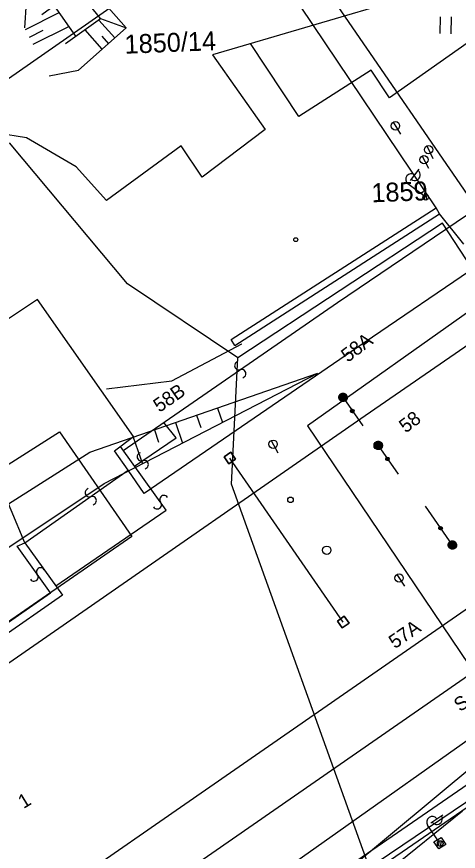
# Model space of a CAD drawing. Extents: x -469926 to -462499, y -1098642 to -1092733.
# Drawn here: x -469777 to -469737.4, y -1098461.7 to -1098386.8 of the extents above; entities that cross this region are included whole.
import ezdxf

# ---------------------------------------------------------------- set-up
doc = ezdxf.new("R2010")
doc.units = 0
for name, color, linetype in [('Vrstva 1', 7, 'Continuous'), ('Vrstva 11', 7, 'Continuous'), ('Vrstva 12', 7, 'Continuous'), ('Vrstva 13', 7, 'Continuous'), ('Vrstva 14', 7, 'Continuous'), ('Vrstva 16', 7, 'Continuous'), ('Vrstva 25', 7, 'Continuous'), ('Vrstva 3', 7, 'Continuous'), ('Vrstva 44', 7, 'Continuous'), ('Vrstva 48', 7, 'Continuous'), ('Vrstva 50', 7, 'Continuous'), ('Vrstva 51', 7, 'Continuous'), ('Vrstva 52', 7, 'Continuous'), ('Vrstva 6', 7, 'Continuous'), ('Vrstva 62', 7, 'Continuous'), ('Vrstva 63', 7, 'Continuous'), ('Vrstva 7', 7, 'Continuous')]:
    doc.layers.add(name, color=color, linetype=linetype)

# ---------------------------------------------------------------- blocks, each defined once
blk = doc.blocks.new('BP')
at = {"layer": 'Vrstva 63'}
for p, q in [((-0.75, 0.75), (-0.75, -0.75)), ((0.75, 0.75), (-0.75, 0.75)), ((0.75, -0.75), (0.75, 0.75)), ((-0.75, -0.75), (0.75, -0.75))]:
    blk.add_line(p, q, dxfattribs=at)
blk.add_lwpolyline([(-0.75, 0.75), (0.75, 0.75), (0.75, -0.75), (-0.75, -0.75)], close=True, dxfattribs=at)
blk = doc.blocks.new('TECKA')
at = {"layer": 'Vrstva 63'}
for p, q in [((-0.314, 0.01), (0.17, 0.264)), ((-0.314, -0.004), (0.183, 0.256)), ((-0.314, -0.018), (0.194, 0.247)), ((-0.313, 0.024), (0.158, 0.271)), ((-0.313, -0.031), (0.204, 0.239)), ((-0.311, 0.04), (0.145, 0.278)), ((-0.31, 0.055), (0.131, 0.286)), ((-0.31, -0.045), (0.213, 0.231)), ((-0.308, -0.058), (0.223, 0.221)), ((-0.306, 0.07), (0.116, 0.291)), ((-0.306, -0.07), (0.233, 0.211)), ((-0.302, 0.087), (0.1, 0.298)), ((-0.302, -0.083), (0.241, 0.202)), ((-0.299, -0.095), (0.248, 0.192)), ((-0.297, 0.104), (0.083, 0.303)), ((-0.295, -0.107), (0.256, 0.182)), ((-0.291, -0.119), (0.263, 0.171)), ((-0.29, 0.122), (0.065, 0.308)), ((-0.286, -0.131), (0.27, 0.161)), ((-0.281, 0.14), (0.045, 0.311)), ((-0.28, -0.142), (0.276, 0.149)), ((-0.274, -0.152), (0.282, 0.139)), ((-0.271, 0.16), (0.022, 0.313)), ((-0.268, -0.164), (0.287, 0.127)), ((-0.262, -0.174), (0.292, 0.116)), ((-0.257, 0.182), (-0.004, 0.314)), ((-0.255, -0.185), (0.297, 0.104)), ((-0.246, -0.195), (0.3, 0.092)), ((-0.239, -0.204), (0.304, 0.08)), ((-0.238, 0.205), (-0.034, 0.312)), ((-0.23, -0.214), (0.307, 0.067)), ((-0.221, -0.223), (0.309, 0.054)), ((-0.211, -0.233), (0.311, 0.041)), ((-0.209, 0.234), (-0.073, 0.306)), ((-0.201, -0.241), (0.313, 0.028)), ((-0.19, -0.25), (0.313, 0.014)), ((-0.179, -0.258), (0.314, 0)), ((-0.167, -0.266), (0.314, -0.014)), ((-0.155, -0.273), (0.313, -0.029)), ((-0.141, -0.281), (0.311, -0.044)), ((-0.127, -0.287), (0.308, -0.059)), ((-0.112, -0.293), (0.306, -0.075)), ((-0.096, -0.299), (0.301, -0.091)), ((-0.078, -0.305), (0.295, -0.109)), ((-0.06, -0.308), (0.287, -0.127)), ((-0.039, -0.312), (0.278, -0.145)), ((-0.016, -0.314), (0.267, -0.165)), ((0.011, -0.314), (0.253, -0.187)), ((0.042, -0.311), (0.231, -0.212)), ((0.088, -0.301), (0.198, -0.244))]:
    blk.add_line(p, q, dxfattribs=at)
blk.add_circle((0, 0), 0.314, dxfattribs=at)
blk = doc.blocks.new('1T')
at = {"layer": 'Vrstva 63'}
for points in [[(-0.742, 0.071), (0.284, 0.69), (0.359, 0.656), (-0.747, -0.023)], [(-0.747, -0.023), (0.359, 0.656), (0.442, 0.605), (-0.743, -0.101)], [(-0.743, -0.101), (0.442, 0.605), (0.522, 0.54), (-0.722, -0.19)], [(-0.729, 0.159), (0.185, 0.722), (0.284, 0.69), (-0.742, 0.071)], [(-0.711, 0.221), (0.057, 0.744), (0.185, 0.722), (-0.729, 0.159)], [(-0.722, -0.19), (0.522, 0.54), (0.588, 0.461), (-0.688, -0.302)], [(-0.689, 0.294), (-0.011, 0.749), (0.057, 0.744), (-0.711, 0.221)], [(-0.669, 0.331), (-0.149, 0.733), (-0.011, 0.749), (-0.689, 0.294)], [(-0.688, -0.302), (0.588, 0.461), (0.666, 0.341), (-0.639, -0.386)], [(-0.627, 0.403), (-0.222, 0.714), (-0.149, 0.733), (-0.669, 0.331)], [(-0.639, -0.386), (0.666, 0.341), (0.712, 0.224), (-0.567, -0.488)], [(-0.579, 0.472), (-0.315, 0.675), (-0.222, 0.714), (-0.627, 0.403)], [(-0.526, 0.533), (-0.413, 0.624), (-0.315, 0.675), (-0.579, 0.472)], [(-0.567, -0.488), (0.712, 0.224), (0.742, 0.112), (-0.488, -0.564)], [(-0.488, -0.564), (0.742, 0.112), (0.748, -0.042), (-0.405, -0.629)], [(-0.405, -0.629), (0.748, -0.042), (0.729, -0.175), (-0.317, -0.679)], [(-0.317, -0.679), (0.729, -0.175), (0.698, -0.275), (-0.206, -0.718)], [(-0.206, -0.718), (0.698, -0.275), (0.651, -0.37), (-0.114, -0.74)], [(-0.114, -0.74), (0.651, -0.37), (0.592, -0.458), (-0.048, -0.747)], [(-0.048, -0.747), (0.592, -0.458), (0.536, -0.524), (0.037, -0.747)], [(0.037, -0.747), (0.536, -0.524), (0.449, -0.597), (0.138, -0.739)], [(0.138, -0.739), (0.449, -0.597), (0.384, -0.644), (0.25, -0.702)], [(0.25, -0.702), (0.384, -0.644), (0.295, -0.692), (0.293, -0.693)]]:
    blk.add_lwpolyline(points, close=True, dxfattribs=at)
blk.add_circle((0, 0), 0.75, dxfattribs=at)

msp = doc.modelspace()

# ---------------------------------------------------------------- linework, layer by layer
at = {"layer": 'Vrstva 1'}
for p, q in [((-469731.667, -1098382.005), (-469759.441, -1098390.182)), ((-469763.646, -1098382.484), (-469785.81, -1098397.946)), ((-469735.772, -1098388.577), (-469743.55, -1098394.066)), ((-469751.702, -1098395.718), (-469756.043, -1098389.182)), ((-469759.441, -1098390.182), (-469754.725, -1098396.892)), ((-469745.202, -1098391.561), (-469751.702, -1098395.718)), ((-469743.55, -1098394.066), (-469745.202, -1098391.561)), ((-469776.168, -1098397.631), (-469780.255, -1098397.002)), ((-469754.725, -1098396.892), (-469760.384, -1098401.19)), ((-469771.703, -1098400.247), (-469776.168, -1098397.631)), ((-469762.271, -1098398.36), (-469768.978, -1098403.287)), ((-469760.384, -1098401.19), (-469762.271, -1098398.36)), ((-469748.213, -1098412.429), (-469727.192, -1098398.168)), ((-469768.978, -1098403.287), (-469771.703, -1098400.247)), ((-469724.581, -1098401.578), (-469745.839, -1098416.074)), ((-469775.172, -1098412.163), (-469777.942, -1098414.028)), ((-469766.541, -1098424.473), (-469775.172, -1098412.163)), ((-469767.464, -1098425.727), (-469748.213, -1098412.429)), ((-469776.298, -1098434.036), (-469783.778, -1098416.273)), ((-469745.839, -1098416.074), (-469765.589, -1098429.596)), ((-469762.712, -1098424.586), (-469763.812, -1098423.204)), ((-469768.246, -1098425.752), (-469766.541, -1098424.473)), ((-469766.443, -1098427.145), (-469762.712, -1098424.586)), ((-469763.61, -1098431.082), (-469767.726, -1098425.362)), ((-469767.02, -1098427.511), (-469768.246, -1098425.752)), ((-469747.713, -1098441.144), (-469757.897, -1098426.409)), ((-469776.298, -1098434.036), (-469767.02, -1098427.511)), ((-469765.589, -1098429.596), (-469767.02, -1098427.511)), ((-469773.522, -1098437.875), (-469763.61, -1098431.082)), ((-469776.995, -1098434.334), (-469776.298, -1098434.036)), ((-469774.01, -1098438.514), (-469776.995, -1098434.334)), ((-469776.298, -1098434.036), (-469772.916, -1098438.713)), ((-469772.916, -1098438.713), (-469820.99, -1098472.28)), ((-469798.383, -1098455.529), (-469774.01, -1098438.514))]:
    msp.add_line(p, q, dxfattribs=at)
at = {"layer": 'Vrstva 12'}
for p, q in [((-469738.993, -1098386.767), (-469739.027, -1098388.267)), ((-469738.027, -1098388.289), (-469737.993, -1098386.79))]:
    msp.add_line(p, q, dxfattribs=at)
msp.add_lwpolyline([(-469782.023, -1098429.656), (-469773.202, -1098424.048), (-469766.687, -1098433.45), (-469872.202, -1098506.429), (-469894.054, -1098520.655), (-469917.433, -1098538.081)], dxfattribs=at)
at = {"layer": 'Vrstva 13'}
msp.add_lwpolyline([(-469782.398, -1098337.503), (-469767.608, -1098358.123), (-469749.198, -1098384.375), (-469734.614, -1098405.617), (-469710.22, -1098443.576), (-469700.74, -1098459.698), (-469691.232, -1098477.738), (-469676.77, -1098507.216), (-469668.208, -1098525.392)], dxfattribs=at)
at = {"layer": 'Vrstva 14'}
for centre, radius in [((-469751.979, -1098406.792), 0.175), ((-469752.449, -1098430.168), 0.25)]:
    msp.add_circle(centre, radius, dxfattribs=at)
at = {"layer": 'Vrstva 16'}
for p, q in [((-469743.22, -1098396.249), (-469742.559, -1098397.311)), ((-469767.09, -1098410.75), (-469777.68, -1098398.1)), ((-469740.207, -1098398.373), (-469739.674, -1098399.503)), ((-469740.639, -1098399.28), (-469740.042, -1098400.378)), ((-469738.79, -1098405.3), (-469757.18, -1098417.41)), ((-469712.89, -1098445.38), (-469738.79, -1098405.3)), ((-469757.18, -1098417.41), (-469767.09, -1098410.75)), ((-469757.759, -1098428.755), (-469757.18, -1098417.41)), ((-469754.196, -1098424.845), (-469753.578, -1098425.931)), ((-469744.877, -1098464.567), (-469757.759, -1098428.755)), ((-469742.901, -1098436.873), (-469742.215, -1098437.917))]:
    msp.add_line(p, q, dxfattribs=at)
for centre in [(-469743.022, -1098396.568), (-469740.047, -1098398.712), (-469740.46, -1098399.609), (-469754.011, -1098425.171), (-469742.695, -1098437.186)]:
    msp.add_circle(centre, 0.375, dxfattribs=at)
at = {"layer": 'Vrstva 3'}
for p, q in [((-469747.726, -1098420.958), (-469745.954, -1098423.518)), ((-469744.574, -1098425.275), (-469742.78, -1098427.867)), ((-469737.91, -1098434.222), (-469740.329, -1098430.728))]:
    msp.add_line(p, q, dxfattribs=at)
at = {"layer": 'Vrstva 44'}
msp.add_line((-469764.28, -1098476.817), (-469731.492, -1098454.254), dxfattribs=at)
at = {"layer": 'Vrstva 48'}
for p, q in [((-469759.004, -1098421.917), (-469758.555, -1098423.214)), ((-469760.894, -1098422.571), (-469760.512, -1098423.676)), ((-469762.784, -1098423.225), (-469762.147, -1098425.066)), ((-469764.674, -1098423.88), (-469764.292, -1098424.984)), ((-469766.564, -1098424.534), (-469765.739, -1098426.919))]:
    msp.add_line(p, q, dxfattribs=at)
at = {"layer": 'Vrstva 50'}
for p, q in [((-469691.741, -1098381.611), (-469750.935, -1098423.513)), ((-469750.935, -1098423.513), (-469730.789, -1098453.372)), ((-469730.789, -1098453.372), (-469798.196, -1098498.851))]:
    msp.add_line(p, q, dxfattribs=at)
at = {"layer": 'Vrstva 51'}
msp.add_line((-469756.403, -1098469.379), (-469712.866, -1098439.416), dxfattribs=at)
for centre, radius, start, end in [((-469757.088, -1098418.117), 0.376, 103.59036, 289.90149), ((-469756.827, -1098418.824), 0.377, 282.91432, 110.57753), ((-469765.845, -1098426.293), 0.376, 103.59036, 289.90149), ((-469765.584, -1098427), 0.377, 282.91432, 110.57753), ((-469770.515, -1098429.525), 0.376, 103.59036, 289.90149), ((-469770.254, -1098430.231), 0.377, 282.91432, 110.57753), ((-469763.819, -1098430.146), 0.377, 30.22432, 217.88753), ((-469764.417, -1098430.605), 0.376, 210.90036, 37.21149), ((-469775.484, -1098437.097), 0.376, 210.90036, 37.21149), ((-469774.887, -1098436.639), 0.377, 30.22432, 217.88753)]:
    msp.add_arc(centre, radius, start, end, dxfattribs=at)
at = {"layer": 'Vrstva 52'}
for p, q in [((-469791.337, -1098500.03), (-469730.218, -1098449.179)), ((-469790.01, -1098500.88), (-469737.01, -1098458.088))]:
    msp.add_line(p, q, dxfattribs=at)
at = {"layer": 'Vrstva 6'}
for p, q in [((-469741.686, -1098401.489), (-469740.897, -1098400.456)), ((-469740.508, -1098402.829), (-469741.899, -1098401.767)), ((-469740.396, -1098403.215), (-469740.455, -1098402.779)), ((-469740.208, -1098403.21), (-469740.271, -1098402.734)), ((-469757.434, -1098416.287), (-469739.059, -1098404.464)), ((-469739.847, -1098459.19), (-469738.777, -1098458.453)), ((-469739.144, -1098460.83), (-469740.136, -1098459.389)), ((-469739.576, -1098460.882), (-469738.922, -1098460.484)), ((-469739.124, -1098461.523), (-469739.576, -1098460.882)), ((-469739.158, -1098461.232), (-469739.078, -1098460.799)), ((-469738.976, -1098461.284), (-469738.889, -1098460.813)), ((-469738.922, -1098460.484), (-469738.505, -1098461.111)), ((-469738.505, -1098461.111), (-469739.124, -1098461.523))]:
    msp.add_line(p, q, dxfattribs=at)
for points in [[(-469736.889, -1098407.208), (-469739.059, -1098404.464), (-469739.355, -1098403.939), (-469751.541, -1098385.815), (-469770.088, -1098359.48), (-469784.887, -1098339.476)], [(-469757.434, -1098416.287), (-469757.784, -1098415.776), (-469739.355, -1098403.939)], [(-469781.481, -1098447.381), (-469773.263, -1098441.687), (-469745.737, -1098422.602), (-469732.759, -1098413.624)], [(-469771.229, -1098463.94), (-469762.322, -1098457.768), (-469734.894, -1098438.744), (-469722.211, -1098429.941)], [(-469767.856, -1098467.68), (-469759.522, -1098461.903), (-469729.821, -1098441.31), (-469719.503, -1098434.124)], [(-469765.234, -1098471.924), (-469756.7, -1098466.012), (-469727.081, -1098445.044), (-469717.398, -1098437.378)]]:
    msp.add_lwpolyline(points, dxfattribs=at)
for centre, radius in [((-469740.309, -1098402.981), 0.25), ((-469740.309, -1098402.981), 0.25), ((-469749.189, -1098434.689), 0.375), ((-469739.002, -1098461.036), 0.25), ((-469739.002, -1098461.036), 0.25)]:
    msp.add_circle(centre, radius, dxfattribs=at)
for centre, start, end in [((-469741.595, -1098401.37), 52.63628, 232.63628), ((-469741.287, -1098400.976), 231.9337, 53.33885), ((-469739.724, -1098459.105), 34.54808, 214.54808), ((-469739.309, -1098458.827), 213.8455, 35.25065)]:
    msp.add_arc(centre, 0.5, start, end, dxfattribs=at)
at = {"layer": 'Vrstva 62'}
for p, q in [((-469773.66, -1098385.785), (-469771.745, -1098388.52)), ((-469776.234, -1098387.918), (-469773.236, -1098386.386)), ((-469769.672, -1098387.063), (-469768.232, -1098388.67)), ((-469769.501, -1098386.932), (-469767.191, -1098387.756)), ((-469775.883, -1098388.597), (-469774.658, -1098387.984)), ((-469775.555, -1098389.232), (-469772.361, -1098387.656)), ((-469770.926, -1098387.955), (-469769.379, -1098389.682)), ((-469769.402, -1098388.514), (-469768.795, -1098389.192)), ((-469770.465, -1098425.884), (-469749.996, -1098418.799)), ((-469769.17, -1098428.689), (-469749.996, -1098418.799))]:
    msp.add_line(p, q, dxfattribs=at)
for points in [[(-469739.355, -1098403.939), (-469751.541, -1098385.815), (-469770.088, -1098359.48), (-469786.361, -1098338.922)], [(-469774.108, -1098392.085), (-469771.471, -1098391.582), (-469767.191, -1098387.756), (-469771.725, -1098382.604), (-469776.195, -1098385.477), (-469776.324, -1098387.752)], [(-469772.652, -1098389.161), (-469769.501, -1098386.932), (-469771.614, -1098384.297), (-469773.66, -1098385.785), (-469774.769, -1098386.591)], [(-469768.965, -1098420.185), (-469763.103, -1098419.475), (-469756.816, -1098416.161), (-469756.809, -1098416.156)], [(-469900, -1098507.93), (-469825.388, -1098460.756), (-469770.465, -1098425.884), (-469749.996, -1098418.799)], [(-469900, -1098513.06), (-469824.667, -1098465.744), (-469769.17, -1098428.689), (-469749.996, -1098418.799)]]:
    msp.add_lwpolyline(points, dxfattribs=at)

# ---------------------------------------------------------------- block references
at = {"layer": 'Vrstva 11'}
for name, p, xscale, yscale, rotation in [('1T', (-469747.726, -1098420.958), 0.5000000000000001, 0.4999999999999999, 34.69559488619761), ('TECKA', (-469746.895, -1098422.183), 0.5000000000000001, 0.4999999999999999, 34.69559488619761), ('1T', (-469744.574, -1098425.275), 0.5000000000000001, 0.4999999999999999, 34.69559488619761), ('BP', (-469757.897, -1098426.409), 0.49999999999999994, 0.5000000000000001, 34.64121758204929), ('TECKA', (-469743.74, -1098426.486), 0.5000000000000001, 0.4999999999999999, 34.69559488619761), ('TECKA', (-469738.965, -1098432.707), 0.5000000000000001, 0.4999999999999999, 34.69559488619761), ('1T', (-469737.91, -1098434.222), 0.5000000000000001, 0.4999999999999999, 34.69559488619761), ('BP', (-469747.713, -1098441.144), 0.49999999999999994, 0.5000000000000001, 34.64121758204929)]:
    msp.add_blockref(name, p, dxfattribs=dict(at, xscale=xscale, yscale=yscale, rotation=rotation))

# ---------------------------------------------------------------- texts
for s, rotation, p in [('58A', 37.1189, (-469747.308, -1098417.867)), ('58B', 34.64122, (-469764.219, -1098422.358)), ('58', 37.1189, (-469742.102, -1098424.215)), ('57A', 34.64122, (-469743.077, -1098443.587))]:
    msp.add_text(s, height=1.25, rotation=rotation, dxfattribs=at).set_placement(p)
at = {"layer": 'Vrstva 25'}
msp.add_text('Se8', height=1.25, rotation=35.83787, dxfattribs=at).set_placement((-469737.212, -1098449.256))
at = {"layer": 'Vrstva 50'}
for s, p in [('1850/14', (-469767.317, -1098390.093)), ('1859', (-469745.157, -1098403.443))]:
    msp.add_text(s, height=1.7, rotation=2.25, dxfattribs=at).set_placement(p)
at = {"layer": 'Vrstva 7'}
msp.add_text('1', height=1.25, rotation=31.40698, dxfattribs=at).set_placement((-469776.42, -1098457.947))

doc.saveas('drawing.dxf')
